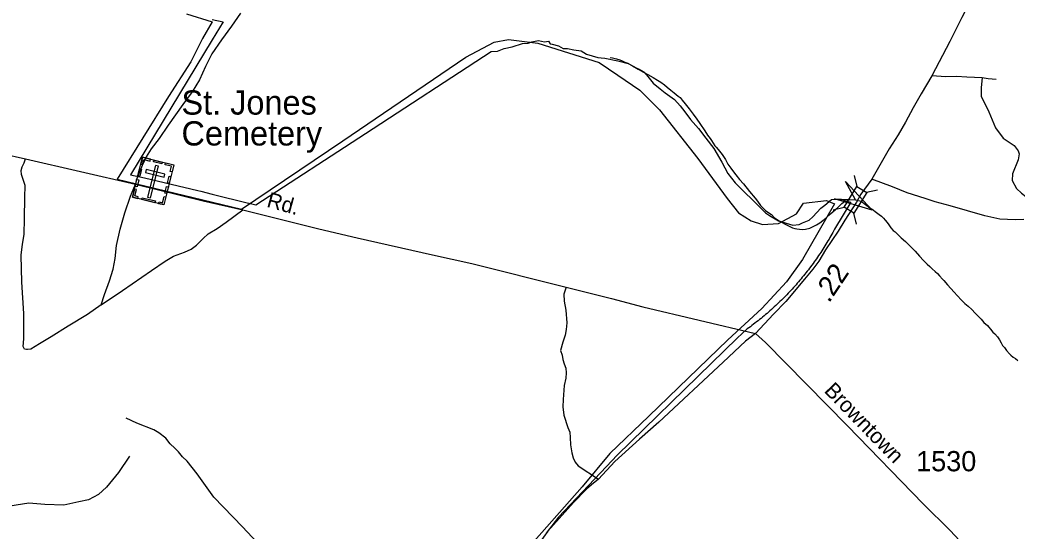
# Model space of a CAD drawing. Extents: x 2220236 to 2384410, y 720751 to 894131.
# Drawn here: x 2328890 to 2335053, y 845750 to 848910 of the extents above; entities that cross this region are included whole.
import ezdxf

# ---------------------------------------------------------------- set-up
doc = ezdxf.new("R2010")
doc.units = 0
doc.layers.add('Default', color=7, linetype='Continuous')

msp = doc.modelspace()

# ---------------------------------------------------------------- linework, layer by layer
at = {"layer": 'Default'}
for p, q in [((2334064, 847880.7), (2334048.2, 847947.9)), ((2334064, 847880.7), (2334048.2, 847947.9)), ((2334122.6, 847844.4), (2334189.8, 847860.1)), ((2334122.6, 847844.4), (2334189.8, 847860.1)), ((2333916.9, 847736.7), (2333984, 847752.5)), ((2333916.9, 847736.7), (2333984, 847752.5)), ((2334059.8, 847648.1), (2334044, 847715.3)), ((2334059.8, 847648.1), (2334044, 847715.3))]:
    msp.add_line(p, q, dxfattribs=at)
for points in [[(2336200, 851899.7), (2336171.5, 851814.4), (2336138, 851742.1), (2336095.3, 851663.2), (2336036.6, 851549.2), (2335917.6, 851305.6), (2335853.2, 851188.9), (2335737.7, 850969.5), (2335558.3, 850589.4), (2335431.3, 850348.1), (2335323.8, 850138.8), (2335013.4, 849515.3), (2334951.4, 849390.9), (2334859.3, 849216.5), (2334712.6, 848924.7), (2334637.2, 848777.1), (2334527.1, 848563.8), (2334460.4, 848453), (2334411.5, 848366.5), (2334364.5, 848278), (2334317.5, 848199.4), (2334262.6, 848112.7), (2334154.8, 847925.5)], [(2336200, 851899.7), (2336171.5, 851814.4), (2336138, 851742.1), (2336095.3, 851663.2), (2336036.6, 851549.2), (2335917.6, 851305.6), (2335853.2, 851188.9), (2335737.7, 850969.5), (2335558.3, 850589.4), (2335431.3, 850348.1), (2335323.8, 850138.8), (2335013.4, 849515.3), (2334951.4, 849390.9), (2334859.3, 849216.5), (2334712.6, 848924.7), (2334637.2, 848777.1), (2334527.1, 848563.8), (2334460.4, 848453), (2334411.5, 848366.5), (2334364.5, 848278), (2334317.5, 848199.4), (2334262.6, 848112.7), (2334154.8, 847925.5)], [(2330252.8, 848951.4), (2330198, 848872.3), (2330135.2, 848787.1), (2330076.3, 848699.8), (2330037.8, 848622.7), (2329999.3, 848539.6), (2329954.7, 848466.5), (2329897.9, 848387.4), (2329806.7, 848259.6), (2329749.9, 848176.4), (2329701.2, 848113.5), (2329670.8, 848062.8), (2329646.5, 848010), (2329620.1, 847949.1), (2329608, 847918.7), (2329604.9, 847894.3)], [(2329919.1, 848948.7), (2330078.4, 848899.2), (2330017.9, 848794.8), (2329946.5, 848651.9), (2329809.2, 848437.5), (2329490.6, 847926.3), (2330259.6, 847739.4), (2330885.9, 848162.6), (2331645.6, 848679.4), (2331821.3, 848772.8), (2331909.2, 848789.3), (2332090.5, 848767.3), (2332469.5, 848646.4), (2332584.9, 848569.4), (2332722.2, 848476), (2332843.1, 848355), (2333079.3, 848052.7), (2333260.5, 847805.3), (2333332, 847717.4), (2333408.9, 847667.9), (2333480.3, 847645.9), (2333579.1, 847651.4), (2333689, 847711.9), (2333733, 847777.8), (2333875.8, 847794.3), (2333925.2, 847772.3), (2333727.5, 847428.2), (2333628.6, 847290.8), (2333474.8, 847125.9), (2333266, 846933.5), (2332777.1, 846460.7), (2332535.5, 846229.8), (2332365.2, 846024.2), (2332068.5, 845688.9)], [(2330079, 848912.6), (2330146, 848898.6), (2330079, 848787.7), (2329574.2, 847953.4), (2329660.2, 847933.2), (2329989, 847856.2), (2330008.8, 847851.3), (2330079, 847833.8), (2330303, 847778), (2330306, 847777.2), (2330348.5, 847767), (2331025.2, 848207.9), (2331802.2, 848714.1), (2331841.8, 848716.1), (2331883.2, 848733.5), (2331933.5, 848744.1), (2331996.2, 848763.9), (2332031, 848766.1), (2332054.8, 848774.4), (2332094.8, 848782.2), (2332133, 848774.5), (2332156.8, 848778), (2332168.2, 848762.4), (2332180, 848759.4), (2332218.8, 848749.8), (2332248, 848733.2), (2332275.5, 848733.5), (2332313, 848726.1), (2332358.2, 848718.8), (2332392.5, 848698.2), (2332461.2, 848678.7), (2332482.8, 848675.8), (2332505, 848674.5), (2332585.8, 848657), (2332649.2, 848640.3), (2332703.8, 848611.7), (2332716.5, 848604.8), (2332747, 848588.2), (2332763.5, 848570.2), (2332804, 848520), (2332846.8, 848483.8), (2332879, 848460.1), (2332935.5, 848418.2), (2332970.5, 848378), (2333000, 848342.7), (2333035.2, 848293.7), (2333085.2, 848238.6), (2333129, 848180), (2333178.2, 848114.6), (2333228.5, 848031.1), (2333266.5, 847960.9), (2333310.8, 847903.9), (2333366.8, 847846.4), (2333419.2, 847796.6), (2333454.8, 847760.8), (2333498.5, 847717), (2333523.5, 847701.7), (2333577.8, 847667.9), (2333668, 847642.2), (2333706.2, 847644.9), (2333726.8, 847655.6), (2333767.2, 847671.9), (2333791, 847692.2), (2333840.8, 847746.4), (2333864.8, 847765.1), (2333905.8, 847800.6), (2333944.2, 847802.1), (2333977.8, 847798.3), (2333998.5, 847789.4), (2334026.5, 847784.4), (2333925.8, 847617.2), (2333914.5, 847596.4), (2333908.5, 847585.9), (2333902.8, 847575.5), (2333896.8, 847565.1), (2333890.8, 847554.7), (2333884.5, 847544.4), (2333878.2, 847534.1), (2333872, 847523.9), (2333865.8, 847513.6), (2333859.5, 847503.5), (2333853, 847493.4), (2333846.5, 847483.2), (2333840, 847473.2), (2333833.2, 847463.2), (2333826.5, 847453.3), (2333819.8, 847443.4), (2333813, 847433.5), (2333806, 847423.7), (2333799, 847413.9), (2333792, 847404.2), (2333785, 847394.6), (2333770.5, 847375.3), (2333763.2, 847365.8), (2333756, 847356.3), (2333748.5, 847346.9), (2333741, 847337.5), (2333733.5, 847328.2), (2333725.8, 847318.9), (2333718.2, 847309.6), (2333710.5, 847300.4), (2333702.8, 847291.3), (2333694.8, 847282.2), (2333687, 847273.2), (2333679, 847264.2), (2333671, 847255.3), (2333663, 847246.4), (2333654.8, 847237.6), (2333638.2, 847220.1), (2333630, 847211.5), (2333621.5, 847202.9), (2333613.2, 847194.3), (2333604.8, 847185.9), (2333596.2, 847177.4), (2333587.5, 847169.1), (2333579, 847160.8), (2333570.2, 847152.4), (2333561.5, 847144.2), (2333552.8, 847136.1), (2333543.8, 847128), (2333534.8, 847120), (2333526, 847112), (2333517, 847104.1), (2333507.8, 847096.2), (2333498.8, 847088.5), (2333489.5, 847080.8), (2333480.2, 847073.1), (2333471, 847065.4), (2333461.8, 847057.9), (2333452.2, 847050.4), (2333442.8, 847043), (2333433.2, 847035.6), (2333423.8, 847028.4), (2333414.2, 847021.1), (2333404.8, 847013.9), (2333395, 847006.8), (2333385.2, 846999.8), (2333324.2, 846942.4), (2333164.8, 846788.9), (2332580.5, 846218.9), (2332515.5, 846150.1), (2332219.2, 845836.9), (2332142, 845737.5)], [(2330079, 848912.6), (2330146, 848898.6), (2330079, 848787.7), (2329574.2, 847953.4), (2329660.2, 847933.2), (2329989, 847856.2), (2330008.8, 847851.3), (2330079, 847833.8), (2330303, 847778), (2330306, 847777.2), (2330348.5, 847767), (2331025.2, 848207.9), (2331802.2, 848714.1), (2331841.8, 848716.1), (2331883.2, 848733.5), (2331933.5, 848744.1), (2331996.2, 848763.9), (2332031, 848766.1), (2332054.8, 848774.4), (2332094.8, 848782.2), (2332133, 848774.5), (2332156.8, 848778), (2332168.2, 848762.4), (2332180, 848759.4), (2332218.8, 848749.8), (2332248, 848733.2), (2332275.5, 848733.5), (2332313, 848726.1), (2332358.2, 848718.8), (2332392.5, 848698.2), (2332461.2, 848678.7), (2332482.8, 848675.8), (2332505, 848674.5), (2332585.8, 848657), (2332649.2, 848640.3), (2332703.8, 848611.7), (2332716.5, 848604.8), (2332747, 848588.2), (2332763.5, 848570.2), (2332804, 848520), (2332846.8, 848483.8), (2332879, 848460.1), (2332935.5, 848418.2), (2332970.5, 848378), (2333000, 848342.7), (2333035.2, 848293.7), (2333085.2, 848238.6), (2333129, 848180), (2333178.2, 848114.6), (2333228.5, 848031.1), (2333266.5, 847960.9), (2333310.8, 847903.9), (2333366.8, 847846.4), (2333419.2, 847796.6), (2333454.8, 847760.8), (2333498.5, 847717), (2333523.5, 847701.7), (2333577.8, 847667.9), (2333668, 847642.2), (2333706.2, 847644.9), (2333726.8, 847655.6), (2333767.2, 847671.9), (2333791, 847692.2), (2333840.8, 847746.4), (2333864.8, 847765.1), (2333905.8, 847800.6), (2333944.2, 847802.1), (2333977.8, 847798.3), (2333998.5, 847789.4), (2334026.5, 847784.4), (2333925.8, 847617.2), (2333914.5, 847596.4), (2333908.5, 847585.9), (2333902.8, 847575.5), (2333896.8, 847565.1), (2333890.8, 847554.7), (2333884.5, 847544.4), (2333878.2, 847534.1), (2333872, 847523.9), (2333865.8, 847513.6), (2333859.5, 847503.5), (2333853, 847493.4), (2333846.5, 847483.2), (2333840, 847473.2), (2333833.2, 847463.2), (2333826.5, 847453.3), (2333819.8, 847443.4), (2333813, 847433.5), (2333806, 847423.7), (2333799, 847413.9), (2333792, 847404.2), (2333785, 847394.6), (2333770.5, 847375.3), (2333763.2, 847365.8), (2333756, 847356.3), (2333748.5, 847346.9), (2333741, 847337.5), (2333733.5, 847328.2), (2333725.8, 847318.9), (2333718.2, 847309.6), (2333710.5, 847300.4), (2333702.8, 847291.3), (2333694.8, 847282.2), (2333687, 847273.2), (2333679, 847264.2), (2333671, 847255.3), (2333663, 847246.4), (2333654.8, 847237.6), (2333638.2, 847220.1), (2333630, 847211.5), (2333621.5, 847202.9), (2333613.2, 847194.3), (2333604.8, 847185.9), (2333596.2, 847177.4), (2333587.5, 847169.1), (2333579, 847160.8), (2333570.2, 847152.4), (2333561.5, 847144.2), (2333552.8, 847136.1), (2333543.8, 847128), (2333534.8, 847120), (2333526, 847112), (2333517, 847104.1), (2333507.8, 847096.2), (2333498.8, 847088.5), (2333489.5, 847080.8), (2333480.2, 847073.1), (2333471, 847065.4), (2333461.8, 847057.9), (2333452.2, 847050.4), (2333442.8, 847043), (2333433.2, 847035.6), (2333423.8, 847028.4), (2333414.2, 847021.1), (2333404.8, 847013.9), (2333395, 847006.8), (2333385.2, 846999.8), (2333324.2, 846942.4), (2333164.8, 846788.9), (2332580.5, 846218.9), (2332515.5, 846150.1), (2332219.2, 845836.9), (2332142, 845737.5)], [(2330079, 848912.6), (2330146, 848898.6), (2330079, 848787.7), (2329574.2, 847953.4), (2329660.2, 847933.2), (2329989, 847856.2), (2330008.8, 847851.3), (2330079, 847833.8), (2330303, 847778), (2330306, 847777.2), (2330348.5, 847767), (2331025.2, 848207.9), (2331802.2, 848714.1), (2331841.8, 848716.1), (2331883.2, 848733.5), (2331933.5, 848744.1), (2331996.2, 848763.9), (2332031, 848766.1), (2332054.8, 848774.4), (2332094.8, 848782.2), (2332133, 848774.5), (2332156.8, 848778), (2332168.2, 848762.4), (2332180, 848759.4), (2332218.8, 848749.8), (2332248, 848733.2), (2332275.5, 848733.5), (2332313, 848726.1), (2332358.2, 848718.8), (2332392.5, 848698.2), (2332461.2, 848678.7), (2332482.8, 848675.8), (2332505, 848674.5), (2332585.8, 848657), (2332649.2, 848640.3), (2332703.8, 848611.7), (2332716.5, 848604.8), (2332747, 848588.2), (2332763.5, 848570.2), (2332804, 848520), (2332846.8, 848483.8), (2332879, 848460.1), (2332935.5, 848418.2), (2332970.5, 848378), (2333000, 848342.7), (2333035.2, 848293.7), (2333085.2, 848238.6), (2333129, 848180), (2333178.2, 848114.6), (2333228.5, 848031.1), (2333266.5, 847960.9), (2333310.8, 847903.9), (2333366.8, 847846.4), (2333419.2, 847796.6), (2333454.8, 847760.8), (2333498.5, 847717), (2333523.5, 847701.7), (2333577.8, 847667.9), (2333668, 847642.2), (2333706.2, 847644.9), (2333726.8, 847655.6), (2333767.2, 847671.9), (2333791, 847692.2), (2333840.8, 847746.4), (2333864.8, 847765.1), (2333905.8, 847800.6), (2333944.2, 847802.1), (2333977.8, 847798.3), (2333998.5, 847789.4), (2334026.5, 847784.4), (2333925.8, 847617.2), (2333914.5, 847596.4), (2333908.5, 847585.9), (2333902.8, 847575.5), (2333896.8, 847565.1), (2333890.8, 847554.7), (2333884.5, 847544.4), (2333878.2, 847534.1), (2333872, 847523.9), (2333865.8, 847513.6), (2333859.5, 847503.5), (2333853, 847493.4), (2333846.5, 847483.2), (2333840, 847473.2), (2333833.2, 847463.2), (2333826.5, 847453.3), (2333819.8, 847443.4), (2333813, 847433.5), (2333806, 847423.7), (2333799, 847413.9), (2333792, 847404.2), (2333785, 847394.6), (2333770.5, 847375.3), (2333763.2, 847365.8), (2333756, 847356.3), (2333748.5, 847346.9), (2333741, 847337.5), (2333733.5, 847328.2), (2333725.8, 847318.9), (2333718.2, 847309.6), (2333710.5, 847300.4), (2333702.8, 847291.3), (2333694.8, 847282.2), (2333687, 847273.2), (2333679, 847264.2), (2333671, 847255.3), (2333663, 847246.4), (2333654.8, 847237.6), (2333638.2, 847220.1), (2333630, 847211.5), (2333621.5, 847202.9), (2333613.2, 847194.3), (2333604.8, 847185.9), (2333596.2, 847177.4), (2333587.5, 847169.1), (2333579, 847160.8), (2333570.2, 847152.4), (2333561.5, 847144.2), (2333552.8, 847136.1), (2333543.8, 847128), (2333534.8, 847120), (2333526, 847112), (2333517, 847104.1), (2333507.8, 847096.2), (2333498.8, 847088.5), (2333489.5, 847080.8), (2333480.2, 847073.1), (2333471, 847065.4), (2333461.8, 847057.9), (2333452.2, 847050.4), (2333442.8, 847043), (2333433.2, 847035.6), (2333423.8, 847028.4), (2333414.2, 847021.1), (2333404.8, 847013.9), (2333395, 847006.8), (2333385.2, 846999.8), (2333324.2, 846942.4), (2333164.8, 846788.9), (2332580.5, 846218.9), (2332515.5, 846150.1), (2332219.2, 845836.9), (2332142, 845737.5)], [(2332538.8, 848678.4), (2332553.1, 848674.7), (2332577.9, 848670.1), (2332597.2, 848664.3), (2332613.2, 848657.4), (2332629.3, 848649.9), (2332647.3, 848641.8), (2332675.5, 848626.5), (2332711.9, 848605), (2332744.1, 848587.3), (2332770.2, 848573.6), (2332804.5, 848553.7), (2332830.8, 848538.3), (2332850.7, 848524.4), (2332875, 848508.3), (2332891.3, 848494.9), (2332913.4, 848475.4), (2332933.8, 848458.9), (2332945.7, 848449.5), (2332957.9, 848439.5), (2332970.1, 848430.1), (2332984.2, 848414.3), (2333002.5, 848392.1), (2333026.8, 848360.3), (2333051.1, 848326.8), (2333073.7, 848297.2), (2333091.9, 848269.4), (2333122.6, 848225.3), (2333140.8, 848197.5), (2333157, 848177.5), (2333165, 848165.7), (2333175.3, 848148.1), (2333185.5, 848132.1), (2333193.7, 848124.2), (2333205.8, 848108.3), (2333222, 848088.3), (2333230.3, 848078.8), (2333239.7, 848065.4), (2333250.7, 848046.8), (2333264.9, 848018.8), (2333283.4, 847993.3), (2333293.4, 847979.6), (2333315.6, 847951.9), (2333338.1, 847924), (2333362.5, 847896.4), (2333398.9, 847848.7), (2333435.4, 847807.5), (2333449.6, 847789), (2333468, 847763.5), (2333486.2, 847743.9), (2333498.5, 847732), (2333518.5, 847718), (2333534.7, 847706.5), (2333554.9, 847686.7), (2333583.2, 847669.1), (2333619.5, 847647.6), (2333645.6, 847634.6), (2333665.7, 847625.6), (2333680, 847621.2), (2333691.9, 847618.4), (2333709.1, 847615.9), (2333723.9, 847614.8), (2333745.8, 847616.7), (2333771.8, 847623.3), (2333793.7, 847633.4), (2333813.3, 847644.1), (2333833.1, 847656.4), (2333853.2, 847670.3), (2333872.9, 847686.6), (2333900.5, 847710.7), (2333930.3, 847737.5), (2333950.5, 847755.4), (2333961.9, 847767.3), (2333970.4, 847775.2), (2333977.7, 847782.1), (2334019.8, 847799.6), (2334055, 847798.4), (2334090.2, 847789.9), (2334144.1, 847749.5), (2334158.3, 847740.2), (2334184.7, 847720), (2334200.7, 847706.5), (2334214.9, 847696.6), (2334226.8, 847684.6), (2334237.2, 847672.9), (2334251.3, 847657.1), (2334261.3, 847643.4), (2334273.6, 847625.2), (2334288, 847609.3), (2334299.9, 847600)], [(2334837.5, 848552.4), (2334743.6, 848555.7), (2334678.3, 848560.7), (2334612.9, 848559.1), (2334527.1, 848563.8)], [(2334837.5, 848552.4), (2334830.8, 848492), (2334830.8, 848438.3), (2334878.5, 848341.1), (2334920.4, 848243.8), (2334967.4, 848180.1), (2335034.4, 848133.1), (2335059.5, 848101.2), (2335066.2, 848082.8), (2335059.5, 848044.2), (2335024.3, 847958.7), (2335022.7, 847918.4), (2335049.5, 847868.1), (2335079.7, 847839.6), (2335106.5, 847817.8), (2335136.6, 847799.4), (2335166.8, 847777.6), (2335183.6, 847752.4), (2335196.1, 847723.9), (2335204.5, 847692)], [(2334923.1, 848542.5), (2334874.3, 848545.7), (2334837.5, 848552.4)], [(2328778.9, 848084.8), (2328923.6, 848050.6), (2329604.9, 847894.3), (2330022.6, 847790.9), (2330268, 847736.1), (2330738.4, 847618.4), (2330973.6, 847563.6), (2331440.1, 847458.2), (2331682.5, 847404.9), (2332265.9, 847259.1), (2332545.6, 847188.9), (2332740.8, 847136.7), (2333435.5, 846972.6)], [(2328778.9, 848084.8), (2328923.6, 848050.6), (2329604.9, 847894.3), (2330022.6, 847790.9), (2330268, 847736.1), (2330738.4, 847618.4), (2330973.6, 847563.6), (2331440.1, 847458.2), (2331682.5, 847404.9), (2332265.9, 847259.1), (2332545.6, 847188.9), (2332740.8, 847136.7), (2333435.5, 846972.6)], [(2329393, 847149.7), (2329306.9, 847088.9), (2329187.2, 847017.8), (2329083.8, 846950.9), (2329010.8, 846908.3), (2328958.1, 846875.8), (2328937.8, 846871.8), (2328929.7, 846871.8), (2328917.5, 846873.8), (2328915.5, 846879.9), (2328909.4, 846892), (2328913.5, 846938.7), (2328913.5, 847094.9), (2328901.3, 847289.7), (2328897.3, 847456.1), (2328905.4, 847523.1), (2328915.5, 847583.9), (2328917.5, 847683.3), (2328919.6, 847813.2), (2328921.6, 847886.2), (2328899.3, 847955.2), (2328897, 847979.1), (2328903, 848001.4), (2328915.5, 848026.2), (2328923.6, 848050.6)], [(2334154.8, 847925.5), (2334088, 847832.7), (2334060, 847784.3)], [(2334154.8, 847925.5), (2334088, 847832.7), (2334060, 847784.3)], [(2335094.7, 847677), (2335041.1, 847673.6), (2334947.6, 847679.1), (2334853.3, 847699.9), (2334638.7, 847761.4), (2334546.5, 847786.2), (2334484.3, 847805.5), (2334373.7, 847842.2), (2334283.4, 847879.1), (2334154.8, 847925.5)], [(2335094.7, 847677), (2335041.1, 847673.6), (2334947.6, 847679.1), (2334853.3, 847699.9), (2334638.7, 847761.4), (2334546.5, 847786.2), (2334484.3, 847805.5), (2334373.7, 847842.2), (2334283.4, 847879.1), (2334154.8, 847925.5)], [(2329393, 847149.7), (2329412.3, 847212.6), (2329442.7, 847297.8), (2329467, 847368.9), (2329479.2, 847435.8), (2329487.3, 847514.9), (2329509.6, 847616.4), (2329538, 847717.8), (2329574.5, 847821.3), (2329604.9, 847894.3)], [(2334060, 847784.3), (2334039, 847748.2), (2333987.9, 847671.5), (2333946.8, 847605), (2333870.1, 847488.2), (2333828.9, 847419.7), (2333791.6, 847369.4), (2333740.3, 847306.6), (2333624.1, 847169.4), (2333547.1, 847090.4), (2333435.5, 846972.6)], [(2334060, 847784.3), (2334039, 847748.2), (2333987.9, 847671.5), (2333946.8, 847605), (2333870.1, 847488.2), (2333828.9, 847419.7), (2333791.6, 847369.4), (2333740.3, 847306.6), (2333624.1, 847169.4), (2333547.1, 847090.4), (2333435.5, 846972.6)], [(2329393, 847149.7), (2329524.8, 847237), (2329703.3, 847360.7), (2329788.4, 847419.6), (2329839.1, 847450), (2329908.1, 847474.4), (2329948.6, 847492.6), (2329981, 847517), (2330021.6, 847559.6), (2330054, 847588), (2330108.8, 847620.4), (2330165.6, 847659), (2330268, 847736.1)], [(2334299.9, 847600), (2334320.4, 847580.1), (2334336.5, 847563.7), (2334362.7, 847540.2), (2334397.2, 847507.1), (2334423.6, 847481), (2334449.8, 847449.2), (2334474.2, 847423.3), (2334498.4, 847399.7), (2334513.4, 847386.2), (2334528.9, 847370.4), (2334546.9, 847354.7), (2334561.2, 847342.2), (2334573.3, 847327.2), (2334591.5, 847307.3), (2334599.7, 847298.8), (2334624.1, 847273.5), (2334664.3, 847227.6), (2334682.6, 847206), (2334709, 847178.5), (2334731.3, 847156.5), (2334751.6, 847140.9), (2334773.8, 847119.5), (2334794.1, 847097.3), (2334812.2, 847079.4), (2334830.4, 847059.4), (2334848.6, 847039.8), (2334871.1, 847020.1), (2334879.3, 847011.5), (2334889.3, 846998.8), (2334903.5, 846980.4), (2334915.5, 846968.7), (2334931.7, 846951.3), (2334943.9, 846932.8), (2334954.2, 846913.5), (2334964.1, 846897.5), (2334975.1, 846884.2), (2334988.9, 846867.3), (2335007.2, 846846.1), (2335015.1, 846837.2), (2335029.3, 846826.3), (2335043.5, 846816.4), (2335057.5, 846804.5)], [(2332265.9, 847259.1), (2332252.3, 847215.1), (2332254.9, 847171), (2332263.4, 847115.1), (2332270.4, 847037.4), (2332266.8, 846997.2), (2332259.1, 846961.3), (2332245.6, 846919.1), (2332232.2, 846867), (2332242.4, 846837.2), (2332244.8, 846811.1), (2332253, 846783.2), (2332263.3, 846757.4), (2332265.6, 846729.3), (2332264, 846695.4), (2332254.5, 846649.2), (2332247.4, 846563.3), (2332246, 846519.2), (2332252.5, 846467.2), (2332277.3, 846389.6), (2332289.7, 846361.7), (2332292, 846327.8), (2332292.4, 846283.8), (2332300.9, 846233.9), (2332309.3, 846204.1), (2332321.7, 846176.2), (2332339.8, 846154.5), (2332466.6, 846071.9)], [(2333435.5, 846972.6), (2333374.4, 846924), (2333236.1, 846794.8), (2332839.2, 846424.2), (2332718.6, 846318.8), (2332566.2, 846180.9), (2332466.6, 846071.9), (2332423.3, 846036.8), (2332392.9, 846008.4), (2332311.8, 845927.3), (2332153.7, 845750.8), (2332072.6, 845639.2), (2331977.3, 845507.3), (2331864.7, 845345.5), (2331722.8, 845166.1), (2331402.4, 844768.8), (2331368.9, 844722.6), (2331123.6, 844403.5), (2330868.9, 844071.3), (2330064.7, 843103)], [(2333435.5, 846972.6), (2333374.4, 846924), (2333236.1, 846794.8), (2332839.2, 846424.2), (2332718.6, 846318.8), (2332566.2, 846180.9), (2332466.6, 846071.9), (2332423.3, 846036.8), (2332392.9, 846008.4), (2332311.8, 845927.3), (2332153.7, 845750.8), (2332072.6, 845639.2), (2331977.3, 845507.3), (2331864.7, 845345.5), (2331722.8, 845166.1), (2331402.4, 844768.8), (2331368.9, 844722.6), (2331123.6, 844403.5), (2330868.9, 844071.3), (2330064.7, 843103)], [(2333435.5, 846972.6), (2333499.2, 846915.6), (2334005.3, 846400.3), (2334472.8, 845917.9), (2334638.9, 845753.4), (2334782.5, 845601.7), (2334946.6, 845429.7), (2335102.4, 845273.8), (2335258.1, 845122.8), (2335424.1, 844951.8), (2335587.6, 844795), (2335676.2, 844703.7), (2335705.6, 844668.4), (2335837.2, 844529.2), (2336012.3, 844356.4), (2336183.2, 844175.1), (2336367.3, 843995.3), (2336538.7, 843835.7)], [(2333435.5, 846972.6), (2333499.2, 846915.6), (2334005.3, 846400.3), (2334472.8, 845917.9), (2334638.9, 845753.4), (2334782.5, 845601.7), (2334946.6, 845429.7), (2335102.4, 845273.8), (2335258.1, 845122.8), (2335424.1, 844951.8), (2335587.6, 844795), (2335676.2, 844703.7), (2335705.6, 844668.4), (2335837.2, 844529.2), (2336012.3, 844356.4), (2336183.2, 844175.1), (2336367.3, 843995.3), (2336538.7, 843835.7)], [(2331402.4, 844768.8), (2331179.4, 844946.3), (2331054.3, 845049.1), (2330870.7, 845189), (2330679.2, 845342.8), (2330630.7, 845394.2), (2330564, 845459.5), (2330456.8, 845574.4), (2330355.7, 845679.3), (2330266.7, 845776.3), (2330088.9, 845960.3), (2329985.3, 846105.1), (2329924.5, 846182.5), (2329894.2, 846210), (2329870, 846239.8), (2329847.6, 846263.5), (2329819.3, 846289.2), (2329791, 846324.8), (2329748.7, 846358.3), (2329718.5, 846376.1), (2329612, 846417), (2329547.7, 846448.1)], [(2329567.4, 846214.4), (2329498.5, 846112.9), (2329425.5, 846021.6), (2329374.8, 845977), (2329313.9, 845942.5), (2329255.1, 845930.3), (2329161.9, 845910), (2329044.3, 845914.1), (2328945.9, 845922.2), (2328865.8, 845910), (2328782.7, 845895.8), (2328667.1, 845893.8), (2328551.6, 845901.9), (2328460.3, 845885.7), (2328290, 845835), (2328153.3, 845795.4)]]:
    msp.add_lwpolyline(points, dxfattribs=at)
for points in [[(2329647.4, 848061), (2329840.7, 848013.3), (2329779.7, 847766.1), (2329586.4, 847813.8)], [(2329637, 848018.9), (2329648, 848016.2), (2329655.7, 848047.5), (2329695.1, 848037.8), (2329697.8, 848048.6), (2329647.4, 848061)], [(2329719.3, 848043.2), (2329769.6, 848030.8), (2329766.9, 848019.8), (2329716.6, 848032.2)], [(2329619.2, 847946.9), (2329629.6, 847989), (2329640.7, 847986.3), (2329630.3, 847944.2)], [(2329670.7, 847985.1), (2329666.2, 847967), (2329780.6, 847938.8), (2329785, 847956.9)], [(2329746.2, 848006.4), (2329728.1, 848010.9), (2329679.5, 847814), (2329697.7, 847809.5)], [(2329830.4, 847971.2), (2329819.3, 847973.9), (2329827.1, 848005.2), (2329787.7, 848014.9), (2329790.3, 848025.7), (2329840.7, 848013.3)], [(2329603.1, 847881.7), (2329613.5, 847923.7), (2329624.5, 847921), (2329614.2, 847879)], [(2329801.8, 847903), (2329812.2, 847945), (2329823.2, 847942.3), (2329812.8, 847900.3)], [(2333992, 847912.1), (2334158.4, 847733.8), (2333925.2, 847805), (2334055, 847798.4)], [(2333992, 847912.1), (2334158.4, 847733.8), (2333925.2, 847805), (2334055, 847798.4)], [(2329618.5, 847805.9), (2329621.3, 847817), (2329599.9, 847822.3), (2329609.6, 847861.6), (2329598.8, 847864.2), (2329586.4, 847813.8)], [(2329786, 847839), (2329796.3, 847881), (2329807.4, 847878.3), (2329797, 847836.3)], [(2333984, 847752.5), (2334063.7, 847880.9), (2334123.7, 847843.7), (2334044, 847715.3)], [(2333984, 847752.5), (2334063.7, 847880.9), (2334123.7, 847843.7), (2334044, 847715.3)], [(2329644.9, 847811.2), (2329727.3, 847790.8), (2329724.6, 847779.8), (2329642.2, 847800.1)], [(2329747.5, 847774), (2329750.3, 847785.2), (2329771.6, 847779.9), (2329781.3, 847819.1), (2329792.1, 847816.5), (2329779.7, 847766.1)]]:
    msp.add_lwpolyline(points, close=True, dxfattribs=at)

# ---------------------------------------------------------------- texts
for s, height, p in [('St. Jones', 150, (2329888.6, 848324.7)), ('Cemetery', 150, (2329888.6, 848133.7)), ('1530', 125, (2334429.3, 846119.9))]:
    msp.add_text(s, height=height, dxfattribs=at).set_placement(p)
for s, height, rotation, p in [('Rd.', 95, 344.46693, (2330410.1, 847755.8)), ('.22', 125, 56.4076, (2333890.7, 847155.8)), ('Browntown', 95, 314.10125, (2333856, 846613.3))]:
    msp.add_text(s, height=height, rotation=rotation, dxfattribs=at).set_placement(p)

doc.saveas('drawing.dxf')
